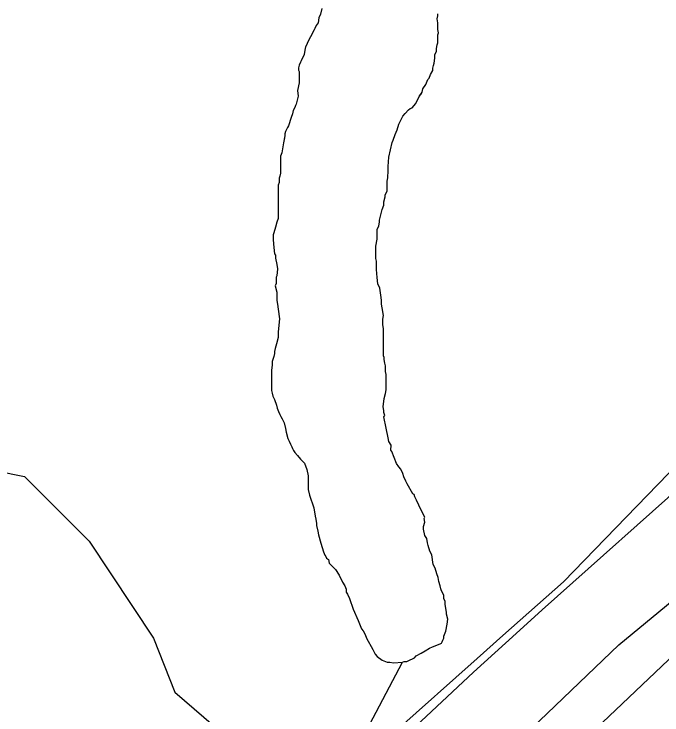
# Model space of a CAD drawing. Extents: x 3172297 to 3210190, y 958463 to 983887.
# Drawn here: x 3183397 to 3183827, y 966350.2 to 966815.6 of the extents above; entities that cross this region are included whole.
import ezdxf

# ---------------------------------------------------------------- set-up
doc = ezdxf.new("R2010")
doc.units = 0
for name, color, linetype in [('V-ROAD-CNTR', 7, 'Continuous'), ('V-SITE-VEGE', 7, 'Continuous'), ('V-TOPO-SHOR', 7, 'Continuous')]:
    doc.layers.add(name, color=color, linetype=linetype)

msp = doc.modelspace()

# ---------------------------------------------------------------- linework, layer by layer
at = {"layer": 'V-ROAD-CNTR'}
msp.add_lwpolyline([(3183980.77, 966628.48), (3183944.29, 966596.31), (3183908, 966563.88), (3183871.9, 966531.22), (3183851.32, 966512.42), (3183851.32, 966512.42), (3183747.56, 966420.08), (3183730.17, 966404.29), (3183730.17, 966404.29), (3183701.93, 966378.56), (3183673.96, 966352.53), (3183660.36, 966339.68)], dxfattribs=at)
at = {"layer": 'V-SITE-VEGE'}
for p, q in [((3183601.25, 966819.22), (3183600.31, 966815.46)), ((3183600.31, 966815.46), (3183599.36, 966813.12)), ((3183677.77, 966812.49), (3183678.24, 966814.37)), ((3183678.24, 966814.37), (3183678.25, 966815.78)), ((3183598.89, 966809.83), (3183597.47, 966807.95)), ((3183599.36, 966813.12), (3183598.89, 966809.83)), ((3183678.24, 966809.67), (3183677.77, 966812.49)), ((3183678.23, 966807.79), (3183678.24, 966809.67)), ((3183596.06, 966805.14), (3183593.7, 966800.45)), ((3183596.53, 966806.08), (3183596.06, 966805.14)), ((3183597.47, 966807.95), (3183596.53, 966806.08)), ((3183678.23, 966805.45), (3183678.23, 966807.79)), ((3183678.69, 966803.1), (3183678.23, 966805.45)), ((3183593.7, 966800.45), (3183591.82, 966796.7)), ((3183678.21, 966796.53), (3183678.22, 966801.69)), ((3183678.22, 966801.69), (3183678.69, 966803.1)), ((3183591.82, 966796.7), (3183591.34, 966795.29)), ((3183677.73, 966795.12), (3183678.21, 966796.53)), ((3183589.93, 966791.54), (3183589.45, 966788.72)), ((3183590.4, 966793.88), (3183589.93, 966791.54)), ((3183591.34, 966795.29), (3183590.4, 966793.88)), ((3183677.26, 966792.77), (3183677.73, 966795.12)), ((3183677.26, 966790.89), (3183677.26, 966792.77)), ((3183589.45, 966788.72), (3183587.57, 966784.5)), ((3183676.31, 966788.55), (3183677.26, 966790.89)), ((3183676.31, 966786.2), (3183676.31, 966788.55)), ((3183586.15, 966781.68), (3183585.68, 966779.81)), ((3183587.09, 966783.56), (3183586.15, 966781.68)), ((3183587.57, 966784.5), (3183587.09, 966783.56)), ((3183675.36, 966781.51), (3183675.83, 966782.91)), ((3183675.83, 966782.91), (3183676.31, 966786.2)), ((3183585.68, 966779.81), (3183585.67, 966778.4)), ((3183585.67, 966778.4), (3183586.14, 966777.46)), ((3183586.14, 966777.46), (3183586.14, 966775.58)), ((3183673.47, 966775.41), (3183674.89, 966778.22)), ((3183674.89, 966779.63), (3183675.36, 966781.51)), ((3183674.89, 966778.22), (3183674.89, 966779.63)), ((3183586.14, 966772.76), (3183586.13, 966769.95)), ((3183586.14, 966775.58), (3183586.14, 966772.76)), ((3183671.59, 966772.12), (3183672.53, 966773.06)), ((3183672.53, 966773.06), (3183673.47, 966775.41)), ((3183586.13, 966769.95), (3183585.18, 966764.78)), ((3183668.29, 966766.02), (3183670.17, 966768.84)), ((3183670.17, 966768.84), (3183671.59, 966772.12)), ((3183585.18, 966764.78), (3183585.64, 966761.03)), ((3183665.93, 966760.86), (3183667.81, 966763.68)), ((3183667.81, 966763.68), (3183668.29, 966766.02)), ((3183585.64, 966761.03), (3183584.22, 966755.86)), ((3183663.57, 966756.18), (3183665.93, 966760.86)), ((3183583.75, 966754.93), (3183583.28, 966753.52)), ((3183584.22, 966755.86), (3183583.75, 966754.93)), ((3183661.22, 966753.36), (3183663.57, 966756.18)), ((3183581.86, 966749.3), (3183580.92, 966746.95)), ((3183582.34, 966751.64), (3183581.86, 966749.3)), ((3183583.28, 966753.52), (3183582.34, 966751.64)), ((3183655.1, 966747.74), (3183656.52, 966749.61)), ((3183656.52, 966749.61), (3183658.87, 966751.96)), ((3183658.87, 966751.96), (3183659.81, 966752.9)), ((3183659.81, 966752.9), (3183661.22, 966753.36)), ((3183580.92, 966746.95), (3183579.03, 966741.32)), ((3183652.28, 966742.58), (3183655.1, 966747.74)), ((3183578.56, 966740.38), (3183577.14, 966737.57)), ((3183579.03, 966741.32), (3183578.56, 966740.38)), ((3183651.33, 966738.83), (3183652.28, 966742.58)), ((3183577.14, 966737.57), (3183576.67, 966736.16)), ((3183576.67, 966736.16), (3183576.67, 966734.75)), ((3183648.5, 966731.79), (3183649.92, 966735.54)), ((3183649.92, 966735.54), (3183651.33, 966738.83)), ((3183576.67, 966734.75), (3183575.72, 966730.06)), ((3183648.03, 966730.38), (3183648.5, 966731.79)), ((3183575.72, 966730.06), (3183574.77, 966723.48)), ((3183645.66, 966720.53), (3183648.03, 966730.38)), ((3183574.77, 966723.48), (3183573.82, 966721.14)), ((3183573.82, 966719.73), (3183573.81, 966715.97)), ((3183573.82, 966721.14), (3183573.82, 966719.73)), ((3183645.18, 966714.42), (3183645.66, 966720.53)), ((3183573.81, 966715.97), (3183573.8, 966709.87)), ((3183645.17, 966711.61), (3183645.18, 966714.42)), ((3183573.33, 966707.99), (3183572.86, 966706.59)), ((3183573.8, 966709.87), (3183573.33, 966707.99)), ((3183645.16, 966706.91), (3183645.17, 966711.61)), ((3183572.85, 966703.77), (3183572.38, 966701.89)), ((3183572.86, 966706.59), (3183572.85, 966703.77)), ((3183644.68, 966697.99), (3183644.69, 966704.56)), ((3183644.69, 966704.56), (3183645.16, 966706.91)), ((3183572.37, 966699.08), (3183572.36, 966693.91)), ((3183572.38, 966701.89), (3183572.37, 966699.08)), ((3183643.26, 966695.65), (3183644.68, 966697.99)), ((3183572.36, 966693.91), (3183572.36, 966692.03)), ((3183642.31, 966690.95), (3183643.26, 966694.24)), ((3183643.26, 966694.24), (3183643.26, 966695.65)), ((3183572.36, 966692.03), (3183572.35, 966686.4)), ((3183641.37, 966685.79), (3183642.31, 966688.61)), ((3183642.31, 966688.61), (3183642.31, 966690.95)), ((3183572.35, 966686.4), (3183572.34, 966682.64)), ((3183639.47, 966678.75), (3183641.37, 966685.79)), ((3183572.33, 966679.82), (3183571.39, 966677.48)), ((3183572.34, 966682.64), (3183572.33, 966679.82)), ((3183571.39, 966677.48), (3183570.44, 966674.19)), ((3183638.05, 966672.65), (3183639, 966674.99)), ((3183639, 966674.99), (3183639.47, 966677.34)), ((3183639.47, 966677.34), (3183639.47, 966678.75)), ((3183569.5, 966670.44), (3183569.02, 966669.03)), ((3183570.44, 966674.19), (3183569.5, 966670.44)), ((3183638.04, 966667.95), (3183638.05, 966672.65)), ((3183569.02, 966669.03), (3183569.02, 966665.74)), ((3183569.02, 966665.74), (3183569.48, 966660.58)), ((3183637.09, 966661.38), (3183638.04, 966666.08)), ((3183638.04, 966666.08), (3183638.04, 966667.95)), ((3183637.08, 966653.4), (3183637.09, 966661.38)), ((3183569.48, 966660.58), (3183569.94, 966656.35)), ((3183569.94, 966656.35), (3183570.4, 966655.41)), ((3183972.41, 966656.01), (3183761.56, 966438.66)), ((3183570.4, 966655.41), (3183570.4, 966653.53)), ((3183570.4, 966653.53), (3183571.33, 966649.31)), ((3183637.54, 966651.52), (3183637.08, 966653.4)), ((3183637.54, 966648.7), (3183637.54, 966651.52)), ((3183571.33, 966649.31), (3183571.8, 966646.49)), ((3183637.53, 966645.89), (3183637.54, 966648.7)), ((3183571.8, 966646.49), (3183571.32, 966641.79)), ((3183637.99, 966640.72), (3183637.53, 966645.89)), ((3183570.85, 966640.86), (3183570.84, 966639.45)), ((3183570.84, 966639.45), (3183570.84, 966636.63)), ((3183571.32, 966641.79), (3183570.85, 966640.86)), ((3183638.45, 966636.49), (3183637.99, 966640.72)), ((3183570.84, 966636.63), (3183570.37, 966635.22)), ((3183570.37, 966635.22), (3183571.29, 966630.99)), ((3183639.85, 966633.67), (3183638.45, 966636.49)), ((3183640.31, 966628.98), (3183639.85, 966633.67)), ((3183571.29, 966630.99), (3183571.29, 966627.24)), ((3183640.78, 966625.69), (3183640.31, 966628.98)), ((3183571.29, 966627.24), (3183571.29, 966625.36)), ((3183571.29, 966625.36), (3183571.75, 966623.01)), ((3183640.77, 966622.88), (3183640.78, 966625.69)), ((3183571.75, 966623.01), (3183572.21, 966619.72)), ((3183572.21, 966619.72), (3183573.14, 966613.15)), ((3183641.24, 966620.53), (3183640.77, 966622.88)), ((3183642.16, 966615.36), (3183641.24, 966620.53)), ((3183641.69, 966613.01), (3183642.16, 966615.36)), ((3183573.14, 966613.15), (3183572.18, 966604.7)), ((3183641.68, 966609.26), (3183641.69, 966613.01)), ((3183642.15, 966606.91), (3183641.68, 966609.26)), ((3183642.14, 966603.15), (3183642.15, 966606.91)), ((3183572.18, 966600.94), (3183571.23, 966596.72)), ((3183572.18, 966604.7), (3183572.18, 966603.29)), ((3183572.18, 966603.29), (3183572.18, 966600.94)), ((3183642.13, 966600.8), (3183642.14, 966603.15)), ((3183642.13, 966597.99), (3183642.13, 966600.8)), ((3183571.23, 966596.72), (3183570.28, 966593.44)), ((3183642.12, 966594.7), (3183642.13, 966597.99)), ((3183570.28, 966593.44), (3183569.81, 966591.56)), ((3183569.81, 966591.56), (3183569.81, 966590.15)), ((3183642.11, 966588.6), (3183642.12, 966594.7)), ((3183568.86, 966586.86), (3183568.39, 966584.99)), ((3183569.33, 966588.27), (3183568.86, 966586.86)), ((3183569.81, 966590.15), (3183569.33, 966588.27)), ((3183642.58, 966587.66), (3183642.11, 966588.6)), ((3183642.58, 966586.25), (3183642.58, 966587.66)), ((3183643.04, 966583.9), (3183642.58, 966586.25)), ((3183568.39, 966582.64), (3183567.91, 966578.88)), ((3183568.39, 966584.99), (3183568.39, 966582.64)), ((3183643.51, 966582.02), (3183643.04, 966583.9)), ((3183643.5, 966578.26), (3183643.51, 966582.02)), ((3183567.91, 966578.88), (3183567.9, 966575.13)), ((3183643.96, 966576.38), (3183643.5, 966578.26)), ((3183567.9, 966575.13), (3183567.89, 966569.96)), ((3183643.95, 966570.75), (3183643.96, 966576.38)), ((3183567.89, 966569.96), (3183567.88, 966567.62)), ((3183567.88, 966567.62), (3183567.88, 966565.74)), ((3183643.94, 966566.06), (3183643.95, 966567.93)), ((3183643.95, 966567.93), (3183643.95, 966570.75)), ((3183567.88, 966565.74), (3183568.34, 966563.86)), ((3183568.34, 966563.86), (3183568.81, 966561.98)), ((3183642.52, 966560.42), (3183643.47, 966563.71)), ((3183643.47, 966563.71), (3183643.94, 966566.06)), ((3183568.81, 966561.98), (3183569.75, 966559.63)), ((3183569.75, 966559.63), (3183571.15, 966555.87)), ((3183642.04, 966554.79), (3183642.52, 966560.42)), ((3183571.15, 966555.87), (3183571.61, 966553.99)), ((3183571.61, 966553.99), (3183572.55, 966551.64)), ((3183642.51, 966552.44), (3183642.04, 966554.79)), ((3183572.55, 966551.64), (3183573.48, 966549.76)), ((3183573.48, 966549.76), (3183573.95, 966548.35)), ((3183642.5, 966551.03), (3183642.51, 966552.44)), ((3183642.97, 966549.15), (3183642.5, 966551.03)), ((3183642.5, 966548.21), (3183642.97, 966549.15)), ((3183573.95, 966548.35), (3183574.88, 966546.94)), ((3183574.88, 966546.94), (3183576.28, 966544.12)), ((3183643.89, 966540.7), (3183642.5, 966548.21)), ((3183576.28, 966544.12), (3183577.22, 966540.36)), ((3183577.22, 966540.36), (3183577.69, 966538.01)), ((3183645.29, 966534.12), (3183643.89, 966540.7)), ((3183577.69, 966538.01), (3183578.62, 966533.79)), ((3183578.62, 966533.79), (3183579.55, 966531.91)), ((3183579.55, 966531.91), (3183580.48, 966530.03)), ((3183645.75, 966531.78), (3183645.29, 966534.12)), ((3183647.16, 966529.43), (3183645.75, 966531.78)), ((3183580.48, 966530.03), (3183580.95, 966529.09)), ((3183580.95, 966529.09), (3183581.42, 966528.15)), ((3183581.42, 966528.15), (3183581.89, 966527.21)), ((3183581.89, 966527.21), (3183582.35, 966525.8)), ((3183582.35, 966525.8), (3183583.29, 966524.39)), ((3183647.15, 966526.14), (3183647.16, 966529.43)), ((3183647.62, 966525.2), (3183647.15, 966526.14)), ((3183583.29, 966524.39), (3183585.16, 966522.51)), ((3183585.16, 966522.51), (3183587.04, 966520.15)), ((3183650.89, 966517.21), (3183647.62, 966525.2)), ((3183587.04, 966520.15), (3183589.85, 966517.33)), ((3183589.85, 966517.33), (3183591.25, 966513.1)), ((3183652.29, 966514.86), (3183650.89, 966517.21)), ((3183591.25, 966513.1), (3183592.18, 966508.88)), ((3183653.7, 966513.45), (3183652.29, 966514.86)), ((3183655.1, 966510.63), (3183653.7, 966513.45)), ((3183592.18, 966508.88), (3183592.18, 966507)), ((3183655.57, 966508.28), (3183655.1, 966510.63)), ((3183656.97, 966505.46), (3183655.57, 966508.28)), ((3183592.17, 966504.18), (3183592.16, 966499.95)), ((3183592.18, 966505.59), (3183592.17, 966504.18)), ((3183592.18, 966507), (3183592.18, 966505.59)), ((3183657.9, 966503.58), (3183656.97, 966505.46)), ((3183661.65, 966497), (3183657.9, 966503.58)), ((3183592.16, 966499.95), (3183593.09, 966496.2)), ((3183593.09, 966496.2), (3183595.9, 966487.74)), ((3183662.59, 966496.53), (3183661.65, 966497)), ((3183663.05, 966495.12), (3183662.59, 966496.53)), ((3183663.99, 966492.77), (3183663.05, 966495.12)), ((3183667.26, 966486.19), (3183663.99, 966492.77)), ((3183595.9, 966487.74), (3183596.82, 966482.11)), ((3183669.6, 966481.49), (3183667.26, 966486.19)), ((3183596.82, 966482.11), (3183597.29, 966480.22)), ((3183597.29, 966480.22), (3183597.75, 966477.41)), ((3183669.13, 966480.55), (3183669.6, 966481.49)), ((3183669.59, 966478.2), (3183669.13, 966480.55)), ((3183597.75, 966477.41), (3183597.75, 966476)), ((3183597.75, 966476), (3183598.68, 966472.24)), ((3183668.65, 966475.39), (3183669.59, 966478.2)), ((3183668.65, 966473.51), (3183668.65, 966475.39)), ((3183598.68, 966472.24), (3183599.15, 966469.89)), ((3183599.15, 966469.89), (3183600.54, 966464.25)), ((3183669.58, 966469.28), (3183668.65, 966473.51)), ((3183670.98, 966467.4), (3183669.58, 966469.28)), ((3183671.44, 966464.58), (3183670.98, 966467.4)), ((3183600.54, 966464.25), (3183602.41, 966458.61)), ((3183671.91, 966462.7), (3183671.44, 966464.58)), ((3183672.84, 966458.95), (3183671.91, 966462.7)), ((3183602.41, 966458.61), (3183603.34, 966456.27)), ((3183603.34, 966456.27), (3183603.81, 966455.32)), ((3183674.24, 966456.59), (3183672.84, 966458.95)), ((3183675.17, 966450.02), (3183674.24, 966456.59)), ((3183603.81, 966455.32), (3183604.28, 966454.39)), ((3183604.28, 966454.39), (3183605.69, 966453.44)), ((3183605.69, 966453.44), (3183606.15, 966451.1)), ((3183606.15, 966451.1), (3183610.37, 966446.86)), ((3183610.37, 966446.86), (3183612.71, 966443.1)), ((3183676.58, 966447.67), (3183675.17, 966450.02)), ((3183677.51, 966443.91), (3183676.58, 966447.67)), ((3183612.71, 966443.1), (3183615.05, 966438.4)), ((3183678.44, 966441.56), (3183677.51, 966443.91)), ((3183615.05, 966438.4), (3183616.45, 966436.05)), ((3183678.9, 966438.74), (3183678.44, 966441.56)), ((3183679.84, 966435.92), (3183678.9, 966438.74)), ((3183761.56, 966438.66), (3183721.33, 966402.89)), ((3183616.45, 966436.05), (3183617.39, 966433.7)), ((3183617.39, 966433.7), (3183617.38, 966431.82)), ((3183680.3, 966434.05), (3183679.84, 966435.92)), ((3183680.77, 966432.63), (3183680.3, 966434.05)), ((3183682.17, 966429.81), (3183680.77, 966432.63)), ((3183617.38, 966431.82), (3183618.32, 966430.41)), ((3183618.32, 966430.41), (3183619.72, 966427.59)), ((3183682.17, 966427.47), (3183682.17, 966429.81)), ((3183619.72, 966427.59), (3183622.06, 966420.55)), ((3183683.1, 966425.59), (3183682.17, 966427.47)), ((3183683.1, 966423.71), (3183683.1, 966425.59)), ((3183683.56, 966420.89), (3183683.1, 966423.71)), ((3183622.06, 966420.55), (3183625.33, 966413.03)), ((3183684.03, 966418.54), (3183683.56, 966420.89)), ((3183684.02, 966417.14), (3183684.03, 966418.54)), ((3183684.96, 966413.84), (3183684.02, 966417.14)), ((3183625.33, 966413.03), (3183626.26, 966410.68)), ((3183626.26, 966410.68), (3183627.66, 966407.39)), ((3183683.53, 966405.87), (3183684.48, 966410.56)), ((3183684.48, 966410.56), (3183684.96, 966413.84)), ((3183627.66, 966407.39), (3183628.6, 966405.97)), ((3183628.6, 966405.97), (3183630, 966403.63)), ((3183682.12, 966402.58), (3183683.53, 966405.87)), ((3183630, 966403.63), (3183630.94, 966401.28)), ((3183630.94, 966401.28), (3183635.15, 966393.76)), ((3183681.64, 966399.77), (3183682.12, 966401.18)), ((3183682.12, 966401.18), (3183682.12, 966402.58)), ((3183721.33, 966402.89), (3183704.28, 966387.73)), ((3183672.71, 966394.62), (3183674.59, 966395.56)), ((3183674.59, 966395.56), (3183679.76, 966397.42)), ((3183679.76, 966397.42), (3183680.7, 966397.89)), ((3183680.7, 966397.89), (3183681.17, 966398.83)), ((3183681.17, 966398.83), (3183681.64, 966399.77)), ((3183635.15, 966393.76), (3183636.55, 966390.47)), ((3183663.78, 966389.47), (3183667.07, 966391.34)), ((3183667.07, 966391.34), (3183669.89, 966392.75)), ((3183669.89, 966392.75), (3183672.71, 966394.62)), ((3183704.28, 966387.73), (3183500.2, 966206.24)), ((3183636.55, 966390.47), (3183637.95, 966389.06)), ((3183637.95, 966389.06), (3183641.24, 966386.7)), ((3183641.24, 966386.7), (3183643.58, 966385.76)), ((3183657.67, 966385.73), (3183658.61, 966386.2)), ((3183658.61, 966386.2), (3183662.84, 966388.07)), ((3183662.84, 966388.07), (3183663.78, 966389.47)), ((3183643.58, 966385.76), (3183644.52, 966385.28)), ((3183644.52, 966385.28), (3183646.4, 966385.28)), ((3183646.4, 966385.28), (3183648.75, 966384.81)), ((3183648.75, 966384.81), (3183654.85, 966385.26)), ((3183654.85, 966385.26), (3183655.79, 966385.73)), ((3183655.79, 966385.73), (3183657.67, 966385.73))]:
    msp.add_line(p, q, dxfattribs=at)
at = {"layer": 'V-TOPO-SHOR'}
for points in [[(3183601.25, 966819.22), (3183600.31, 966815.46), (3183599.36, 966813.12), (3183598.89, 966809.83), (3183597.47, 966807.96), (3183596.53, 966806.08), (3183596.06, 966805.14), (3183593.7, 966800.45), (3183591.82, 966796.7), (3183591.34, 966795.29), (3183590.4, 966793.88), (3183589.93, 966791.54), (3183589.45, 966788.72), (3183587.57, 966784.5), (3183587.09, 966783.56), (3183586.15, 966781.68), (3183585.68, 966779.81), (3183585.67, 966778.4), (3183586.14, 966777.46), (3183586.14, 966775.58), (3183586.14, 966772.76), (3183586.13, 966769.95), (3183585.18, 966764.78), (3183585.64, 966761.03), (3183584.22, 966755.86), (3183583.75, 966754.93), (3183583.28, 966753.52), (3183582.34, 966751.64), (3183581.86, 966749.3), (3183580.92, 966746.95), (3183579.03, 966741.32), (3183578.56, 966740.38), (3183577.14, 966737.57), (3183576.67, 966736.16), (3183576.67, 966734.75), (3183576.19, 966732.4), (3183575.72, 966730.06), (3183574.77, 966723.48), (3183573.82, 966721.14), (3183573.82, 966719.73), (3183573.82, 966717.85), (3183573.81, 966715.97), (3183573.8, 966709.87), (3183573.33, 966707.99), (3183572.86, 966706.59), (3183572.85, 966703.77), (3183572.38, 966701.89), (3183572.37, 966699.08), (3183572.36, 966693.91), (3183572.36, 966692.03), (3183572.35, 966686.4), (3183572.34, 966682.64), (3183572.33, 966679.82), (3183571.39, 966677.48), (3183570.44, 966674.19), (3183569.5, 966670.44), (3183569.02, 966669.03), (3183569.02, 966665.74), (3183569.48, 966660.58), (3183569.94, 966656.35), (3183570.4, 966655.41), (3183570.4, 966653.53), (3183571.33, 966649.31), (3183571.8, 966646.49), (3183571.32, 966641.79), (3183570.85, 966640.86), (3183570.84, 966639.45), (3183570.84, 966636.63), (3183570.37, 966635.22), (3183571.29, 966630.99), (3183571.29, 966627.24), (3183571.29, 966625.36), (3183571.75, 966623.01), (3183572.21, 966619.72)], [(3183645.16, 966706.91), (3183645.17, 966711.61), (3183645.18, 966714.42), (3183645.66, 966720.53), (3183648.03, 966730.38), (3183648.5, 966731.79), (3183649.92, 966735.54), (3183651.33, 966738.83), (3183652.28, 966742.58), (3183655.1, 966747.74), (3183656.52, 966749.61), (3183658.87, 966751.96), (3183659.81, 966752.9), (3183661.22, 966753.36), (3183663.57, 966756.18), (3183664.52, 966758.05), (3183665.93, 966760.86), (3183666.87, 966762.27), (3183667.81, 966763.68), (3183668.29, 966766.02), (3183670.17, 966768.84), (3183671.59, 966772.12), (3183672.53, 966773.06), (3183673.47, 966775.41), (3183674.89, 966778.22), (3183674.89, 966779.63), (3183675.36, 966781.51), (3183675.83, 966782.91), (3183676.31, 966786.2), (3183676.31, 966788.55), (3183677.26, 966790.89), (3183677.26, 966792.77), (3183677.74, 966795.12), (3183678.21, 966796.53), (3183678.22, 966801.69), (3183678.69, 966803.1), (3183678.23, 966805.45), (3183678.23, 966807.79), (3183678.24, 966809.67), (3183677.77, 966812.49), (3183678.24, 966814.37), (3183678.25, 966815.78)], [(3183682.12, 966401.18), (3183682.12, 966402.58), (3183683.53, 966405.87), (3183684.48, 966410.56), (3183684.96, 966413.85), (3183684.02, 966417.14), (3183684.03, 966418.54), (3183683.56, 966420.89), (3183683.1, 966423.71), (3183683.1, 966425.59), (3183682.17, 966427.47), (3183682.17, 966429.81), (3183680.77, 966432.63), (3183680.3, 966434.05), (3183679.84, 966435.92), (3183678.9, 966438.74), (3183678.44, 966441.56), (3183677.51, 966443.91), (3183676.58, 966447.67), (3183675.17, 966450.02), (3183674.24, 966456.59), (3183672.84, 966458.95), (3183671.91, 966462.7), (3183671.44, 966464.58), (3183670.98, 966467.4), (3183669.58, 966469.28), (3183668.65, 966473.51), (3183668.65, 966475.39), (3183669.59, 966478.2), (3183669.13, 966480.55), (3183669.6, 966481.49), (3183667.26, 966486.19), (3183663.99, 966492.77), (3183663.05, 966495.12), (3183662.59, 966496.53), (3183661.65, 966497), (3183657.9, 966503.58), (3183656.97, 966505.46), (3183655.57, 966508.28), (3183655.1, 966510.63), (3183653.7, 966513.45), (3183652.29, 966514.86), (3183650.89, 966517.21), (3183647.62, 966525.2), (3183647.15, 966526.14), (3183647.16, 966529.43), (3183645.75, 966531.78), (3183645.29, 966534.12), (3183643.89, 966540.7), (3183642.5, 966548.21), (3183642.97, 966549.15), (3183642.5, 966551.03), (3183642.51, 966552.44), (3183642.04, 966554.79), (3183642.52, 966560.42), (3183643.47, 966563.71), (3183643.94, 966566.06), (3183643.95, 966567.93), (3183643.95, 966570.75), (3183643.96, 966576.38), (3183643.5, 966578.26), (3183643.51, 966582.02), (3183643.04, 966583.9), (3183642.58, 966586.25), (3183642.58, 966587.66), (3183642.11, 966588.6), (3183642.12, 966594.7), (3183642.13, 966597.99), (3183642.13, 966600.8), (3183642.14, 966603.15), (3183642.15, 966606.91), (3183641.68, 966609.26), (3183641.69, 966613.01), (3183642.16, 966615.36), (3183641.23, 966620.53), (3183640.77, 966622.88), (3183640.78, 966625.69), (3183640.31, 966628.98), (3183639.85, 966633.67), (3183638.45, 966636.49), (3183637.99, 966640.72), (3183637.53, 966645.89), (3183637.54, 966648.7), (3183637.54, 966651.52), (3183637.08, 966653.4), (3183637.09, 966661.38), (3183638.04, 966666.08), (3183638.04, 966667.95), (3183638.05, 966672.65), (3183639, 966674.99), (3183639.47, 966677.34), (3183639.47, 966678.75), (3183641.37, 966685.79), (3183642.31, 966688.61), (3183642.31, 966690.95), (3183643.26, 966694.24), (3183643.26, 966695.65), (3183644.68, 966697.99), (3183644.69, 966702.69), (3183644.69, 966704.56), (3183645.16, 966706.91)], [(3183408.15, 966022.85), (3183798.35, 966396.88), (3184048.86, 966603.4), (3184113.3, 966667.52), (3184131.18, 966674.62), (3184134.7, 966657.29), (3184106.07, 966631.83), (3183905.65, 966457.32), (3183748.13, 966307.72)], [(3183572.21, 966619.72), (3183573.14, 966613.15), (3183572.18, 966604.7), (3183572.18, 966603.29), (3183572.18, 966600.94), (3183571.23, 966596.72), (3183570.28, 966593.44), (3183569.81, 966591.56), (3183569.81, 966590.15), (3183569.33, 966588.27), (3183568.86, 966586.86), (3183568.39, 966584.99), (3183568.38, 966582.64), (3183567.91, 966578.88), (3183567.9, 966575.13), (3183567.89, 966569.96), (3183567.88, 966567.62), (3183567.88, 966565.74), (3183568.34, 966563.86), (3183568.81, 966561.98), (3183569.75, 966559.63), (3183571.15, 966555.87), (3183571.61, 966553.99), (3183572.55, 966551.64), (3183573.48, 966549.76), (3183573.95, 966548.35), (3183574.88, 966546.94), (3183576.29, 966544.12), (3183577.22, 966540.36), (3183577.69, 966538.01), (3183578.62, 966533.79), (3183579.55, 966531.91), (3183580.02, 966530.97), (3183580.48, 966530.03), (3183580.95, 966529.09), (3183581.42, 966528.15), (3183581.89, 966527.21), (3183582.35, 966525.8), (3183583.29, 966524.39), (3183585.16, 966522.51), (3183587.04, 966520.15), (3183589.85, 966517.33), (3183591.25, 966513.1), (3183592.18, 966508.88), (3183592.18, 966507), (3183592.18, 966505.59), (3183592.17, 966504.18), (3183592.16, 966499.95), (3183593.09, 966496.2), (3183595.9, 966487.74), (3183596.82, 966482.1), (3183597.29, 966480.22), (3183597.75, 966477.41), (3183597.75, 966476), (3183598.68, 966472.24), (3183599.15, 966469.89), (3183600.54, 966464.25), (3183602.41, 966458.61), (3183603.34, 966456.27), (3183603.81, 966455.33), (3183604.28, 966454.39), (3183605.69, 966453.44), (3183606.15, 966451.1), (3183610.37, 966446.86), (3183612.71, 966443.1), (3183615.05, 966438.4), (3183616.45, 966436.05), (3183617.39, 966433.7), (3183617.38, 966431.82), (3183618.32, 966430.41), (3183619.72, 966427.59), (3183622.06, 966420.55), (3183625.33, 966413.03), (3183626.26, 966410.68), (3183627.66, 966407.39), (3183628.6, 966405.97), (3183630, 966403.63), (3183630.94, 966401.28), (3183635.15, 966393.76), (3183636.55, 966390.47), (3183637.96, 966389.06), (3183641.24, 966386.7), (3183643.58, 966385.76), (3183644.52, 966385.28), (3183646.4, 966385.28), (3183648.75, 966384.81), (3183654.85, 966385.26), (3183655.79, 966385.73), (3183657.67, 966385.73), (3183658.61, 966386.2), (3183662.84, 966388.07), (3183663.78, 966389.47), (3183667.07, 966391.34), (3183669.89, 966392.75), (3183672.71, 966394.62), (3183674.59, 966395.56), (3183679.76, 966397.42), (3183680.7, 966397.89), (3183681.17, 966398.83), (3183681.64, 966399.77), (3183682.12, 966401.18)], [(3182732.12, 966324.51), (3182775.06, 966360.12), (3182832.28, 966388.55), (3182925.13, 966388.32), (3183010.81, 966373.82), (3183089.33, 966352.2), (3183139.34, 966359.22), (3183182.23, 966373.4), (3183232.39, 966437.56), (3183275.34, 966473.17), (3183332.6, 966523.03), (3183403.99, 966508.56), (3183446.74, 966465.6), (3183489.44, 966401.21), (3183503.64, 966365.46), (3183553.53, 966322.48)], [(3183617.8, 966315.18), (3183654.85, 966385.26)]]:
    msp.add_lwpolyline(points, dxfattribs=at)

doc.saveas('drawing.dxf')
